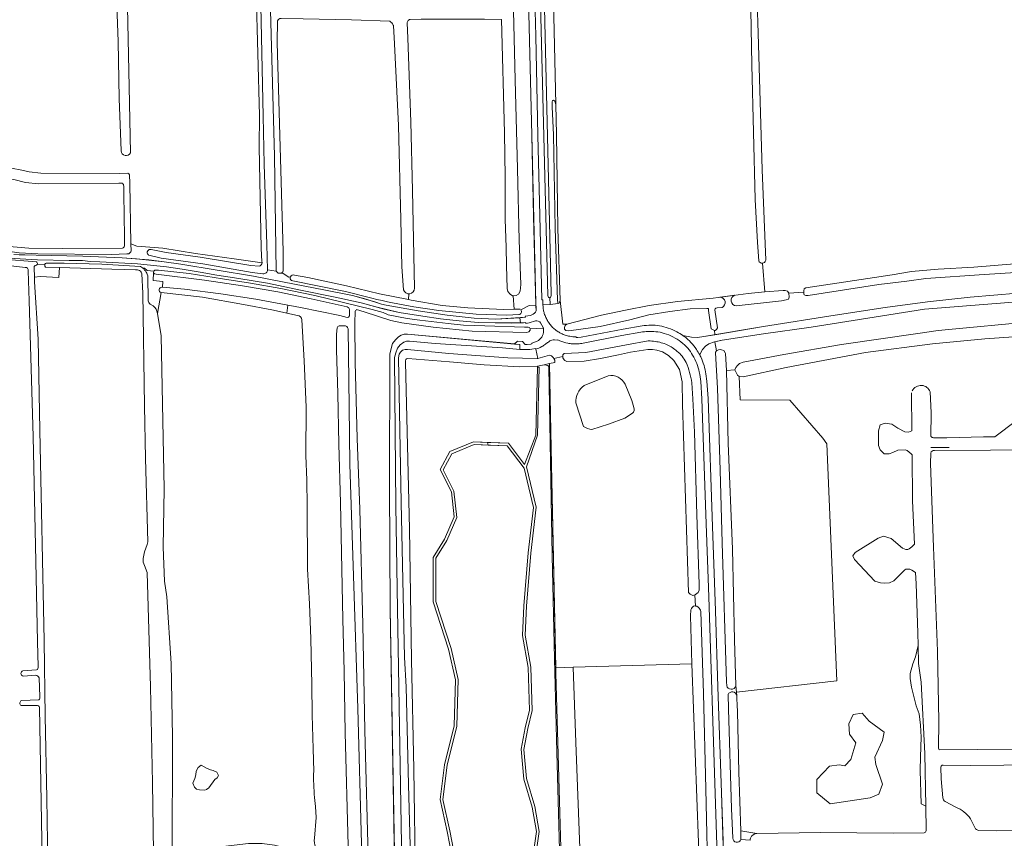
# Model space of a CAD drawing. Header units: metres. Extents: x 209813 to 223847, y 571801 to 587119.
# Tile 360 of 656: x 221948 to 222437, y 576425 to 576831. Entities that reach past the tile are written whole.
import ezdxf

# ---------------------------------------------------------------- set-up
doc = ezdxf.new("R2010")
doc.units = ezdxf.units.M
for name, color, linetype, lineweight in [('B-RO-GR-BEPLANTING_CULTUUR_BOSPLANTSOEN-GV', 8, 'Continuous', 0), ('B-RO-GR-BOS_GEMENGD-GV', 8, 'Continuous', 0), ('B-RO-GR-GRAS-GV', 8, 'Continuous', 0), ('B-RO-KW-KUNSTWERK_STUW-G', 8, 'Continuous', 0), ('B-RO-OG-WATER-GV', 8, 'Continuous', 0), ('B-RO-OG-WEG-GV', 8, 'Continuous', 0), ('B-RO-VH-VERHARDING_HALFVERHARDING-GV', 8, 'Continuous', 0), ('B-RO-VH-VERHARDING_PUIN-GV', 8, 'Continuous', 0), ('B-RO-VH-VERHARDING_STRAATBAKSTEEN-GV', 8, 'Continuous', 0)]:
    doc.layers.add(name, color=color, linetype=linetype, lineweight=lineweight)

msp = doc.modelspace()

# ---------------------------------------------------------------- linework, layer by layer
at = {"layer": 'B-RO-GR-BEPLANTING_CULTUUR_BOSPLANTSOEN-GV', "flags": 128}
for points in [[(222081.746, 576959.29), (222070.19, 576954.89), (222066.01, 576952.99), (222065.47, 576952.27), (222065.03, 576951.49), (222067.91, 576846.21), (222069.31, 576783.33), (222069.758, 576759.399), (222071.088, 576719.667), (222071.466, 576706.996), (222075.708, 576706.397), (222074.905, 576763.374), (222072.862, 576836.005), (222072.181, 576876.794), (222071.473, 576907.346), (222070.202, 576943.753), (222070.064, 576949.317)], [(222111.013, 576688.62), (222093.09, 576692.69), (222076.51, 576696.13), (222059.05, 576699.07), (222040.19, 576701.85), (222016.17, 576704.83), (222015.41, 576705.11), (222014.888, 576705.595), (222014.644, 576701.728), (222019.543, 576701.173), (222019.325, 576698.408)], [(222019.325, 576698.408), (222030.289, 576697.423), (222048.25, 576695.048), (222065.591, 576692.389), (222087.751, 576688.345), (222107.332, 576684.307), (222111.03, 576683.36)], [(222112.038, 576684.122), (222112.144, 576687.307)]]:
    msp.add_lwpolyline(points, dxfattribs=at)
at = {"layer": 'B-RO-GR-BEPLANTING_CULTUUR_BOSPLANTSOEN-GV'}
for points in [[(222112.144, 576687.307, 0.1840787), (222111.013, 576688.62)], [(222111.03, 576683.36, 0.3459902), (222112.038, 576684.122)]]:
    msp.add_lwpolyline(points, format="xyb", dxfattribs=at)
at = {"layer": 'B-RO-GR-BOS_GEMENGD-GV', "flags": 128}
for points in [[(221951.171, 576708.253), (221924.411, 576711.374)], [(221957.642, 576509.987), (221957.306, 576522.283), (221956.386, 576562.124), (221955.183, 576624.236), (221953.153, 576691.696), (221952.719, 576706.591)], [(222114.869, 576686.158), (222114.738, 576680.796), (222114.97, 576661.22), (222115.919, 576623.292), (222117.213, 576588.172), (222118.735, 576530.923), (222119.719, 576478.341), (222121.618, 576409.8)], [(222208.31, 576677.97), (222201.818, 576677.67), (222201.77, 576677.09), (222201.05, 576676.27), (222200.01, 576675.87), (222172.95, 576676.49), (222153.59, 576678.61), (222138.03, 576680.75), (222132.67, 576681.81), (222119.37, 576686.17), (222115.627, 576687.295)], [(222095.347, 576420.334), (222095.048, 576416.262), (222118.701, 576410.334), (222117.99, 576421.977), (222116.187, 576489.155), (222114.138, 576555.136), (222112.348, 576610.544), (222111.97, 576639.179), (222111.489, 576677.794)], [(222105.924, 576678.295), (222105.614, 576675.132), (222105.713, 576667.255), (222106.349, 576645.664), (222106.76, 576620.426), (222107.687, 576591.299), (222108.753, 576533.561), (222109.39, 576507.724), (222109.978, 576477.084), (222111.48, 576421.2), (222111.52, 576418.342)], [(222109.543, 576679.289), (222106.988, 576679.167)], [(222134.666, 576402.86), (222132.31, 576538.561), (222131.99, 576599.79), (222132.07, 576665.25), (222133.53, 576670.41), (222134.885, 576672.222), (222136.39, 576673.69), (222137.69, 576674.61), (222139.21, 576675.03), (222140.87, 576675.13), (222194.076, 576670.267), (222195.494, 576671.553), (222198.012, 576671.368), (222199.217, 576669.929), (222200.332, 576669.931), (222202.043, 576670.11), (222202.636, 576670.23), (222202.546, 576670.666)], [(222142.69, 576403.08), (222141.31, 576451.54), (222140.199, 576500), (222139.451, 576514.489), (222137.75, 576591.41), (222136.47, 576663.35), (222136.77, 576665.11), (222137.39, 576666.09), (222138.49, 576667.07), (222139.73, 576667.39), (222140.85, 576667.39), (222161.45, 576665.45), (222177.17, 576664.25), (222190.63, 576663.37), (222205.27, 576662.99), (222205.573, 576663.069), (222204.505, 576667.599), (222204.364, 576668.036), (222202.674, 576667.577), (222201.686, 576667.415), (222196.564, 576667.401), (222188.05, 576668.21), (222154.69, 576670.43), (222141.91, 576671.61), (222140.39, 576671.53), (222139.03, 576671.09), (222137.29, 576669.75), (222136.01, 576668.11), (222135.05, 576665.77), (222134.39, 576663.45), (222135.11, 576589.85), (222135.91, 576538.72), (222138.213, 576402.45)], [(222205.38, 576659.231), (222196.71, 576658.83), (222178.89, 576659.83), (222161.81, 576661.31), (222141.05, 576663.03), (222140.47, 576662.89), (222140.09, 576662.45), (222139.91, 576661.81), (222139.89, 576661.19), (222141.83, 576578.45), (222142.854, 576513.433), (222144.09, 576459.16), (222144.93, 576402.52)], [(222164.039, 576410.189), (222160.584, 576428.153), (222157.129, 576444.044), (222159.202, 576461.318), (222164.039, 576480.664), (222164.729, 576503.464), (222161.275, 576518.665), (222153.675, 576542.156), (222153.675, 576564.266), (222159.202, 576573.248), (222164.039, 576584.303), (222162.657, 576596.74), (222157.129, 576607.795), (222161.966, 576616.777), (222173.712, 576621.613), (222190.985, 576620.922), (222199.015, 576610.422), (222204.568, 576624.981), (222205.39, 576658.69)], [(222216.26, 576419.068), (222214.927, 576467.57), (222213.861, 576513.851), (222212.618, 576565.107), (222210.989, 576658.832), (222210.856, 576659.187), (222210.761, 576659.37), (222210.526, 576659.544), (222208.64, 576659.911), (222205.38, 576659.231), (222205.39, 576658.69), (222206.21, 576658.67), (222205.424, 576624.851), (222199.967, 576609.177), (222204.803, 576589.14), (222202.04, 576566.339), (222199.967, 576540.084), (222199.276, 576525.574), (222202.04, 576509.683), (222202.731, 576488.264), (222200.658, 576479.282), (222198.585, 576468.918), (222199.967, 576454.408), (222204.113, 576440.59), (222206.185, 576428.153), (222204.113, 576412.952)], [(222202.818, 576413.301), (222204.84, 576428.133), (222202.814, 576440.289), (222198.655, 576454.151), (222197.242, 576468.987), (222199.357, 576479.559), (222201.396, 576488.394), (222200.713, 576509.547), (222197.94, 576525.491), (222198.639, 576540.166), (222200.716, 576566.469), (222203.454, 576589.061), (222198.74, 576608.592), (222190.308, 576619.618), (222173.949, 576620.273), (222162.912, 576615.728), (222158.628, 576607.772), (222163.953, 576597.123), (222165.4, 576584.096), (222160.383, 576572.629), (222155.005, 576563.89), (222155.005, 576542.366), (222162.56, 576519.016), (222166.064, 576503.594), (222165.364, 576480.48), (222160.513, 576461.076), (222158.477, 576444.108), (222161.887, 576428.423), (222165.345, 576410.44)], [(221950.031, 576507.902), (221956.795, 576508.384)], [(221956.394, 576505.754), (221950.209, 576505.297)], [(221958.391, 576495.067), (221958.074, 576504.381)], [(221956.813, 576490.739), (221949.188, 576490.628)], [(221949.379, 576493.206), (221957.94, 576493.568)], [(221959.895, 576401.234), (221959.53, 576414.343), (221958.31, 576489.788)]]:
    msp.add_lwpolyline(points, dxfattribs=at)
at = {"layer": 'B-RO-GR-BOS_GEMENGD-GV'}
for points in [[(221952.719, 576706.591, 0.4622975), (221951.171, 576708.253)], [(222115.627, 576687.295, 0.1485694), (222114.869, 576686.158)], [(222106.988, 576679.167, 0.2218687), (222105.909, 576678.272)], [(222111.489, 576677.794, 0.2781007), (222109.543, 576679.289)], [(222207.928, 576674.349, 0.0617371), (222208.334, 576675.811)], [(222204.452, 576671.304, 0.0621969), (222205.854, 576672.005)], [(222207.038, 576673.031, 0.0833615), (222207.928, 576674.349)], [(221956.795, 576508.384, 0.3550495), (221957.642, 576509.987)], [(221950.209, 576505.297, -0.8169324), (221950.031, 576507.902)], [(221958.074, 576504.381, 0.3232804), (221956.394, 576505.754)], [(221957.94, 576493.568, 0.3399022), (221958.391, 576495.067)], [(221949.188, 576490.628, -0.5589387), (221949.379, 576493.206)], [(221958.31, 576489.788, 0.4378133), (221956.813, 576490.739)]]:
    msp.add_lwpolyline(points, format="xyb", dxfattribs=at)
at = {"layer": 'B-RO-GR-GRAS-GV', "flags": 128}
for points in [[(222308.8, 577002.818), (222306.01, 577002.633), (222295.039, 577000), (222280.653, 576996.745), (222267.04, 576993.646), (222258.958, 576991.655), (222245.75, 576988.275), (222240.201, 576986.585), (222226.731, 576981.952), (222219.459, 576978.931), (222209.056, 576973.93), (222210.049, 576970.954), (222210.776, 576957.129), (222214.498, 576789.179)], [(222315.198, 576711.528), (222314.571, 576720.639), (222313.433, 576741.895), (222311.818, 576808.725), (222310.817, 576863.772), (222309.849, 576908.881), (222308.64, 576950.757), (222307.213, 576996.805)], [(222310.446, 576996.28), (222310.674, 576988.821), (222311.285, 576945.282), (222312.871, 576886.851), (222314.867, 576824.477), (222316.906, 576756.649), (222318.701, 576711.824)], [(222209.056, 576973.93), (222207.733, 576973.997), (222205.699, 576972.11), (222212.252, 576695.144), (222212.252, 576694.479), (222212.097, 576693.592), (222211.875, 576693.259), (222211.571, 576693.21), (222211.703, 576689.782), (222215.731, 576690.319), (222215.436, 576690.754), (222215.297, 576691.915), (222214.232, 576727.658), (222213.279, 576773.974), (222212.757, 576787.869), (222212.751, 576790.483), (222212.925, 576791.119), (222213.428, 576791.269), (222214.009, 576790.763), (222214.498, 576789.179)], [(222068.646, 576711.202), (222068.328, 576717.566), (222067.322, 576768.161), (222067.49, 576783.61), (222065.81, 576845.33), (222064.67, 576892.63), (222061.99, 576950.21), (222061.61, 576951.23), (222061.25, 576951.89), (222060.33, 576952.29), (222057.17, 576952.47), (222052.95, 576951.69), (222048.79, 576950.33), (222037.55, 576946.17), (222031.23, 576944.23), (222022.61, 576942.31), (222012.13, 576939.39), (222008.3, 576937.772)], [(221998.717, 576766.032), (221997.87, 576792.1), (221997.23, 576820.32), (221995.99, 576856.3), (221995.51, 576889.62), (221994.97, 576915.666)], [(221999.756, 576915.453), (221999.768, 576909.18), (222001.666, 576853.551), (222002.819, 576797.935), (222003.454, 576765.075)], [(222132.209, 576830.425), (222113.028, 576831.108), (222089.11, 576831.698), (222078.116, 576831.86)], [(222076.429, 576830.706), (222076.294, 576819.866), (222079.147, 576716.076), (222079.174, 576706.34)], [(222138.947, 576697.086), (222138.162, 576708.505), (222137.653, 576732.013), (222136.382, 576778.671), (222134.412, 576819.226), (222133.914, 576828.263), (222133.779, 576828.572)], [(222140.846, 576830.162), (222140.765, 576829.889), (222140.724, 576829.608), (222141.125, 576822.054), (222142.567, 576780.527), (222143.447, 576746.469), (222144.37, 576697.861)], [(222141.466, 576692.245), (222142.789, 576691.983), (222158.025, 576689.294), (222170.832, 576688.076), (222188.484, 576687.383), (222193.748, 576687.41), (222193.362, 576694.155), (222193.07, 576694.123), (222191.863, 576694.858), (222190.755, 576696.185), (222190.331, 576697.83), (222189.951, 576709.095), (222189.797, 576718.196), (222189.299, 576732.033), (222189.426, 576735.886), (222189.393, 576753.107), (222189.034, 576775.006), (222187.539, 576831.377), (222187.357, 576831.273), (222179.042, 576831.479), (222147.729, 576831.457), (222142.15, 576831.393), (222141.927, 576831.309), (222141.716, 576831.201)], [(222214.498, 576789.179), (222214.786, 576774.235), (222215.456, 576727.555), (222216.579, 576691.799), (222218.019, 576680.107), (222219.93, 576680.09), (222237.21, 576684.49), (222249.05, 576687.01), (222260.81, 576689.29), (222274.95, 576691.31), (222292.63, 576693.01), (222309.91, 576695.33), (222318.204, 576696.014), (222317.072, 576710.282)], [(221922.885, 576761.424), (221927.669, 576759.385), (221931.534, 576758.48), (221939.53, 576757.48), (221944.45, 576757.46), (221949.49, 576756.56), (221953.13, 576755.62), (221958.93, 576755.06), (221997.79, 576754.92), (222002.092, 576755.044)], [(221999.426, 576750.027), (221997.63, 576749.98), (221957.83, 576749.76), (221951.27, 576750.38), (221945.57, 576751.8), (221938.47, 576752.7), (221927.326, 576755.545), (221920.442, 576757.649)], [(222002.965, 576754.217), (222003.072, 576750.123), (222003.667, 576719.964), (222006.577, 576718.702), (222019.539, 576717.791), (222035.685, 576715.205), (222054.849, 576712.442), (222068.729, 576710.547)], [(222000.47, 576718.811), (222000.482, 576723.375), (222000.13, 576744.561), (222000.076, 576748.587)], [(221933.71, 576719.98), (221941.436, 576718.711), (221952.908, 576717.755), (221969.744, 576717.624), (221999.412, 576717.846)], [(222318.204, 576696.014), (222327.37, 576696.77), (222328.35, 576696.73), (222329.41, 576696.37), (222330.216, 576695.427), (222337.55, 576695.858), (222337.57, 576696.55), (222337.71, 576697.55), (222338.55, 576698.01), (222381.41, 576704.55), (222391.09, 576706.19), (222404.27, 576707.35), (222422.01, 576708.33), (222444.11, 576710.09), (222454.412, 576711.089), (222454.772, 576723.709)], [(221955.617, 576708.246), (221955.827, 576703.417), (221958.518, 576703.698), (221967.893, 576703.181), (221968.13, 576708.139), (221961.26, 576708.387)], [(221956.305, 576709.196), (221956.098, 576709.113), (221955.917, 576708.984)], [(221962.375, 576400.674), (221972.81, 576395.15), (221973.95, 576394.77), (221975.83, 576394.59), (221976.57, 576394.59), (221988.23, 576398.17), (222001.01, 576401.41), (222014.942, 576406.415), (222014.35, 576452.38), (222013.281, 576500), (222011.67, 576556.74), (222010.41, 576560.16), (222009.67, 576561.8), (222009.67, 576563.72), (222010.33, 576567.08), (222011.67, 576570.72), (222011.97, 576571.94), (222010.95, 576613.29), (222010.43, 576639.49), (222009.49, 576695.43), (222009.085, 576704.95)], [(222006.382, 576707.061), (221994.225, 576707.415), (221968.13, 576708.139)], [(222018.955, 576698.441), (222019.325, 576698.408), (222019.543, 576701.173), (222014.644, 576701.728), (222014.85, 576705.63), (222014.95, 576706.37), (222011.733, 576706.75), (222010.37, 576707.817), (222009.44, 576707.95), (222009.966, 576707.467), (222010.454, 576706.932)], [(222011.705, 576704.841), (222011.978, 576704.05), (222012.152, 576691.647)], [(222078.113, 576705.403), (222079.163, 576705.263), (222081.972, 576703.455), (222082.759, 576703.568)], [(221955.827, 576703.417), (221955.832, 576701.007), (221957.592, 576672.51), (221958.366, 576627.327), (221960.561, 576522.803), (221961.092, 576485.356), (221961.931, 576444.699), (221962.476, 576411.99), (221962.605, 576401.201)], [(222084.736, 576704.38), (222091.464, 576703.202), (222110.686, 576699.001), (222127.06, 576695.103), (222141.466, 576692.245), (222141.581, 576695.106)], [(222016.786, 576685.397), (222018.596, 576695.713)], [(222086.364, 576684.381), (222073.57, 576687.2), (222059.439, 576689.778), (222039.204, 576693.516), (222018.596, 576695.713)], [(222013.26, 576690.02), (222014.643, 576689.111)], [(222016.786, 576685.397), (222018.692, 576674.214), (222020.176, 576598.211), (222019.7, 576569.318), (222020.335, 576552.49), (222021.446, 576544.712), (222023.653, 576511.495), (222024.314, 576475.114), (222024.164, 576414.617), (222024.341, 576410.89), (222030.25, 576414.12), (222040.57, 576418.18), (222049.27, 576420.76), (222062.05, 576422.2), (222068.79, 576422.26), (222074.97, 576421.36), (222095.048, 576416.262), (222095.347, 576420.334)], [(222094.038, 576469.155), (222093.612, 576486.054), (222093.441, 576501.153), (222092.889, 576523.813), (222092.3, 576541.167), (222091.313, 576558.356), (222091.147, 576589.742), (222090.858, 576602.527), (222090.457, 576614.803), (222090.535, 576638.811), (222089.687, 576661.802), (222088.522, 576682.138)], [(222510.867, 576677.437), (222498.247, 576676.74), (222465.313, 576675.487), (222427.431, 576672.821), (222401.404, 576670.303), (222368.255, 576666.038), (222328.773, 576658.545), (222307.431, 576653.877), (222305.448, 576654.037), (222306.03, 576642.395), (222330.636, 576642.316), (222346.987, 576623.424), (222349.078, 576620.667), (222353.946, 576502.981), (222304.126, 576497.353), (222304.669, 576487.759), (222305.376, 576457.649), (222306.263, 576428.458)], [(222401.995, 576623.672), (222408.472, 576623.602), (222426.804, 576624.062), (222432.331, 576624.13), (222454.582, 576640.794), (222457.864, 576641.725), (222461.171, 576640.932), (222462.216, 576640.304), (222469.505, 576634.714), (222476.781, 576627.702), (222484.322, 576623.866), (222499.032, 576623.464), (222508.664, 576626.115), (222511.335, 576628.623), (222513.452, 576633.385), (222513.32, 576636.163), (222510.012, 576635.899), (222510.012, 576639.471), (222514.352, 576640.138), (222513.121, 576654.254), (222512.875, 576675.741)], [(222283.191, 576540.197), (222283.873, 576540.086), (222283.545, 576545.717), (222282.437, 576545.334), (222281.182, 576545.962), (222280.429, 576546.84), (222277.417, 576640.08), (222277.172, 576651.472), (222275.801, 576657.508), (222273.131, 576661.982), (222270.472, 576664.482), (222267.456, 576666.348), (222264.559, 576667.181), (222262.455, 576667.459), (222260.154, 576667.459), (222251.581, 576666.07), (222245.628, 576664.84), (222236.619, 576663.054), (222228.602, 576661.665), (222219.95, 576661.506), (222218.998, 576662.022), (222218.601, 576662.3), (222218.283, 576662.776), (222218.045, 576663.292), (222217.918, 576663.956), (222213.463, 576663.056), (222214.077, 576662.101), (222213.954, 576661.019), (222211.353, 576660.477), (222212.37, 576610.19), (222214.512, 576509.444), (222223.161, 576509.701)], [(222305.448, 576654.037), (222304.654, 576654.764), (222303.344, 576657.439), (222299.176, 576657.007), (222300.085, 576620.968), (222302.138, 576568.383), (222303.24, 576523.302), (222303.833, 576500.506), (222304.126, 576497.353)], [(222228.507, 576649.556), (222240.471, 576654.416)], [(222248.889, 576650.191), (222252.233, 576642.176), (222253.254, 576638.645)], [(222394.299, 576520.506), (222394.162, 576526.705), (222393.294, 576551.107), (222393.057, 576556.678), (222391.217, 576557.974), (222390.225, 576558.331), (222389.168, 576558.412), (222388.24, 576558.331), (222387.785, 576558.03), (222382.243, 576552.609), (222380.178, 576551.639), (222377.846, 576551.409), (222375.622, 576551.621), (222372.793, 576552.396), (222362.8, 576563.237), (222361.928, 576565.065), (222363.073, 576566.642), (222374.407, 576573.793), (222377.19, 576574.754), (222380.939, 576573.591), (222386.491, 576568.769), (222388.146, 576568.16), (222389.209, 576568.16), (222389.849, 576568.429), (222391.188, 576569.479), (222392.454, 576570.82), (222391.536, 576592.374), (222391.311, 576615.209), (222390.802, 576615.717), (222388.848, 576617.324), (222387.794, 576617.633), (222384.202, 576617.544), (222381.714, 576616.24), (222379.872, 576615.575), (222377.522, 576615.661), (222375.405, 576617.649), (222374.684, 576619.778), (222374.654, 576626.994), (222375.505, 576630.109), (222378.009, 576630.927), (222381.273, 576630.378), (222384.296, 576628.4), (222387.708, 576626.513), (222389.567, 576626.467), (222391.194, 576627.009), (222391.089, 576645.959)], [(222400.29, 576646.368), (222400.796, 576635.956), (222400.656, 576624.316)], [(222228.306, 576629.302), (222224.472, 576640.967)], [(222252.531, 576635.786), (222248.812, 576633.346), (222240.717, 576630.313), (222232.453, 576627.81)], [(222513.364, 576617.944), (222402.386, 576617.391)], [(222400.537, 576616.014), (222400.517, 576610.852), (222401.993, 576569.25), (222403.855, 576517.602), (222404.526, 576482.927), (222404.387, 576469.498), (222404.81, 576468.651), (222423.701, 576468.863), (222492.135, 576468.71), (222493.955, 576468.598), (222493.922, 576471.376)], [(222281.975, 576511.447), (222281.415, 576535.27), (222281.569, 576538.282)], [(222094.368, 576458.173), (222094.038, 576469.155)], [(222036.115, 576449.139), (222035.268, 576450.197), (222034.421, 576452.102), (222035.374, 576454.43), (222035.797, 576456.335), (222036.009, 576458.029), (222036.961, 576459.934), (222038.549, 576460.992), (222041.089, 576459.616), (222043.1, 576458.77), (222044.475, 576458.346)], [(222491.228, 576462.012), (222470.043, 576461.359), (222420.234, 576460.936), (222406.659, 576461.099)], [(222036.115, 576449.139), (222037.702, 576448.821), (222040.242, 576448.61), (222041.089, 576448.927), (222042.253, 576449.88), (222045.216, 576453.901), (222046.38, 576454.748), (222047.121, 576456.018), (222046.275, 576457.605), (222044.475, 576458.346)], [(222405.56, 576460.119), (222405.726, 576454.227), (222406.566, 576444.859)], [(222094.688, 576424.889), (222095.537, 576435.134), (222095.273, 576440.524), (222094.799, 576445.046)], [(222398.255, 576428.604), (222398.171, 576440.707)], [(222407.666, 576442.971), (222413.015, 576440.155)], [(222420.269, 576434.481), (222422.446, 576430.064)], [(222314.316, 576427.167), (222306.263, 576428.458), (222306.392, 576424.223), (222310.965, 576423.916), (222311.029, 576424.401), (222311.161, 576424.873)], [(222314.316, 576427.167), (222345.864, 576427.679), (222381.955, 576427.356), (222397.227, 576427.504)], [(222424.511, 576428.683), (222433.341, 576428.544), (222462.022, 576428.84), (222485.134, 576428.68), (222486.635, 576428.731)]]:
    msp.add_lwpolyline(points, dxfattribs=at)
at = {"layer": 'B-RO-GR-GRAS-GV'}
for points in [[(222078.116, 576831.86, 0.3217865), (222076.419, 576830.683)], [(222133.779, 576828.572, 0.1276387), (222132.209, 576830.425)], [(222141.716, 576831.201, 0.1724279), (222140.846, 576830.162)], [(222002.092, 576755.044, -0.1894005), (222002.965, 576754.217)], [(222000.076, 576748.587, 0.2), (221999.426, 576750.027)], [(221999.412, 576717.846, 0.2328532), (222000.47, 576718.811)], [(221957.097, 576709.731, -0.2516264), (221956.305, 576709.196)], [(221961.26, 576708.387, -0.3033547), (221960.829, 576709.46)], [(222068.729, 576710.547, 0.0877449), (222068.646, 576711.202)], [(221955.917, 576708.984, 0.2275039), (221955.617, 576708.246)], [(222009.085, 576704.95, 0.4234279), (222005.87, 576707.019)], [(222010.454, 576706.932, -0.0729195), (222011.705, 576704.841)], [(222079.174, 576706.34, -0.1900188), (222078.113, 576705.403)], [(222082.759, 576703.568, -0.4144513), (222084.736, 576704.38)], [(222018.596, 576695.713, -0.8016008), (222018.955, 576698.441)], [(222012.152, 576691.647, 0.1355551), (222013.26, 576690.02)], [(222014.643, 576689.111, -0.2181355), (222016.786, 576685.397)], [(222088.522, 576682.138, 0.3310919), (222086.364, 576684.381)], [(222240.471, 576654.416, -0.3411991), (222248.889, 576650.191)], [(222224.472, 576640.967, -0.255742), (222228.507, 576649.556)], [(222253.254, 576638.645, -0.289417), (222252.531, 576635.786)], [(222232.453, 576627.81, -0.1525238), (222228.306, 576629.302)], [(222400.656, 576624.316, 0.2567772), (222401.995, 576623.672)], [(222402.386, 576617.391, 0.3762455), (222400.537, 576616.014)], [(222281.569, 576538.282, -0.1908649), (222283.191, 576540.197)], [(222406.659, 576461.099, 0.3794504), (222405.56, 576460.119)], [(222094.799, 576445.046, -0.0372538), (222094.368, 576458.173)], [(222406.566, 576444.859, 0.2128739), (222407.666, 576442.971)], [(222413.015, 576440.155, -0.1474418), (222420.269, 576434.481)], [(222311.161, 576424.873, -0.308423), (222314.316, 576427.167)], [(222397.227, 576427.504, 0.3261044), (222398.255, 576428.604)], [(222422.446, 576430.064, 0.236798), (222424.511, 576428.683)], [(222095.347, 576420.334, -0.1210059), (222094.688, 576424.889)]]:
    msp.add_lwpolyline(points, format="xyb", dxfattribs=at)
at = {"layer": 'B-RO-GR-GRAS-GV', "flags": 128}
for points in [[(222398.171, 576440.707), (222397.692, 576466.917), (222395.841, 576502.313), (222394.499, 576511.472), (222394.299, 576520.506), (222392.988, 576514.932), (222391.653, 576511.309), (222390.413, 576506.636), (222390.413, 576504.061), (222391.081, 576499.77), (222393.369, 576490.615), (222394.895, 576486.515), (222395.562, 576480.889), (222395.753, 576474.976), (222395.562, 576465.154), (222395.379, 576458.423), (222395.768, 576441.88)], [(222286.314, 576397.247), (222286.094, 576400.459), (222281.975, 576511.447), (222223.161, 576509.701), (222224.376, 576472.257), (222227.332, 576393.647), (222282.129, 576396.099), (222282.454, 576390.7), (222286.88, 576390.848), (222287.504, 576391.335), (222287.623, 576395.863)], [(222362.089, 576486.297), (222366.455, 576486.826), (222370.026, 576482.858), (222377.435, 576477.434), (222376.641, 576473.332), (222372.804, 576464.998), (222373.334, 576461.426), (222376.641, 576451.637), (222374.789, 576446.742), (222370.556, 576444.89), (222350.58, 576441.847), (222343.965, 576447.403), (222344.097, 576453.886), (222350.315, 576460.5), (222355.077, 576461.162), (222357.988, 576460.765), (222360.898, 576463.94), (222363.412, 576472.142), (222360.237, 576476.508), (222359.84, 576481.667)]]:
    msp.add_lwpolyline(points, close=True, dxfattribs=at)
at = {"layer": 'B-RO-GR-GRAS-GV'}
for centre, radius, start, end in [((222001.217, 576766.205), 2.506, 183.96617, 332.31552), ((222316.91, 576712.071), 1.796, 197.59798, 349.50426), ((222141.597, 576697.869), 2.763, 196.46075, 0.96341), ((222395.743, 576644.823), 4.803, 18.76365, 154.6986)]:
    msp.add_arc(centre, radius, start, end, dxfattribs=at)
at = {"layer": 'B-RO-KW-KUNSTWERK_STUW-G', "flags": 128}
msp.add_lwpolyline([(222081.446, 576689.496), (222081.044, 576685.553)], dxfattribs=at)
at = {"layer": 'B-RO-OG-WATER-GV'}
msp.add_line((222400.64, 576618.821), (222409.677, 576618.821), dxfattribs=at)
at = {"layer": 'B-RO-OG-WEG-GV', "flags": 128}
for points in [[(222197.123, 576687.142), (222201.241, 576689.281), (222204.538, 576689.439), (222203.504, 576733.71), (222202.586, 576773.874), (222200.649, 576854.582), (222199.393, 576906.108), (222198.501, 576943.641), (222197.639, 576978.892), (222196.731, 576978.889), (222196.641, 576983.451), (222197.167, 576983.872), (222197.511, 576983.877), (222197.391, 576988.839), (222196.12, 576987.867), (222196.126, 576986.415), (222190.439, 576985.926)], [(222189.114, 576979.054), (222186.495, 576978.437), (222186.986, 576970.485), (222188.995, 576970.424), (222189.819, 576969.899), (222190.134, 576965.926), (222190.395, 576953.533), (222192.079, 576899.247), (222193.338, 576842.777), (222194.351, 576801.334), (222195.403, 576757.159), (222196.275, 576721.77), (222197.142, 576699.694), (222196.874, 576696.438), (222196.062, 576694.987), (222194.877, 576694.32), (222193.362, 576694.155), (222193.748, 576687.41)], [(222200.844, 576975.132), (222201.568, 576944.327), (222202.503, 576906.327), (222203.738, 576854.699), (222204.517, 576823.028), (222205.634, 576773.842), (222206.582, 576733.964), (222207.602, 576692.133), (222208.037, 576692.132), (222208.103, 576690.061)], [(222208.118, 576689.61), (222211.703, 576689.782), (222211.571, 576693.21), (222211.321, 576693.171), (222211.055, 576693.259), (222210.877, 576693.348), (222210.656, 576693.814), (222210.589, 576694.279), (222203.617, 576970.868), (222203.617, 576973.916), (222204.579, 576975.36), (222205.863, 576976.483)], [(222068.729, 576710.547), (222054.849, 576712.442), (222035.685, 576715.205), (222019.539, 576717.791), (222006.577, 576718.702), (222003.667, 576719.964), (222003.736, 576716.457), (222003.684, 576716.226), (222003.603, 576716.006)], [(222002.033, 576714.92), (222001.672, 576714.933), (221994.065, 576714.652), (221957.379, 576714.879), (221948.252, 576715.377), (221933.123, 576717.657)], [(221948.15, 576714.48), (221956.59, 576714.22), (221971.89, 576713.98), (221979.85, 576713.82), (221999.27, 576713.03), (222012.45, 576711.91), (222020.07, 576711.03), (222028.41, 576709.83), (222064.43, 576703.81), (222079.61, 576700.95), (222099.33, 576697.01), (222113.59, 576694.35), (222124.69, 576691.05), (222127.91, 576690.05), (222130.33, 576689.49), (222146.15, 576686.59), (222160.61, 576684.47), (222173.95, 576682.97), (222184.73, 576682.45), (222199.458, 576683.518), (222199.372, 576683.945), (222201.985, 576684.385), (222203.296, 576684.987), (222203.945, 576685.444), (222204.371, 576685.926), (222204.821, 576686.579), (222204.551, 576688.979), (222204.538, 576689.439)], [(222069.104, 576705.074), (222063.728, 576705.739), (222039.31, 576710.015), (222018.586, 576712.821), (222012.562, 576714.226), (222012.333, 576714.368), (222012.134, 576714.548)], [(222013.724, 576717.053), (222021.197, 576715.66), (222037.969, 576713.304), (222063.126, 576709.216), (222067.252, 576708.79)], [(221940.037, 576712.287), (221956.729, 576711.07)], [(222208.235, 576678.41), (222206.868, 576680.778), (222206.527, 576681.257), (222205.701, 576681.586), (222205.069, 576681.665), (222204.488, 576681.646), (222201.283, 576680.702), (222199.637, 576680.378), (222199.57, 576680.817), (222198.412, 576680.689), (222192.61, 576680.55), (222184.35, 576680.71), (222176.13, 576680.93), (222166.59, 576681.73), (222157.33, 576682.75), (222148.43, 576683.97), (222136.73, 576685.81), (222125.23, 576688.69), (222117.93, 576690.59), (222104.99, 576693.39), (222087.73, 576696.85), (222071.39, 576700.33), (222057.21, 576702.73), (222046.19, 576704.35), (222038.01, 576705.81), (222029.03, 576707.29), (222021.25, 576708.53), (222006.87, 576709.97), (221988.19, 576711.02), (221983.41, 576711.16), (221979.61, 576711.58), (221973.07, 576711.68), (221957.33, 576712), (221942.81, 576712.84)], [(221957.097, 576709.731), (221960.829, 576709.46)], [(221961.973, 576710.298), (221970.544, 576710.355), (221989.259, 576709.845), (222008.375, 576708.704), (222008.918, 576708.351), (222009.44, 576707.95), (222010.37, 576707.817), (222011.733, 576706.75), (222014.95, 576706.37), (222015.53, 576706.83), (222016.21, 576706.89), (222017.27, 576706.87), (222032.59, 576705.17), (222049.13, 576702.61), (222062.97, 576700.33), (222078.05, 576697.73), (222094.85, 576694.23), (222123.39, 576687.33), (222128.75, 576685.77), (222131.27, 576684.73), (222140.81, 576682.93), (222147.05, 576681.99), (222161.13, 576680.33), (222168.61, 576679.61), (222179.33, 576679.13), (222198.91, 576678.61), (222200.77, 576678.47), (222201.45, 576678.31), (222201.818, 576677.67), (222208.31, 576677.97)], [(222075.708, 576706.397), (222071.466, 576706.996)], [(222445.41, 576705.89), (222427.09, 576704.75), (222398.07, 576702.71), (222388.67, 576701.41), (222374.79, 576699.75), (222339.69, 576694.21), (222338.61, 576694.23), (222337.81, 576694.61), (222337.53, 576695.15), (222337.55, 576695.858), (222330.216, 576695.427), (222330.33, 576693.45), (222329.93, 576692.39), (222328.79, 576692.07), (222326.57, 576691.69), (222304.033, 576689.155)], [(222123.114, 576692.953), (222110.054, 576696.282), (222083.243, 576701.779)], [(222293.343, 576674.783), (222317.49, 576678.93), (222353.11, 576684.49), (222378.01, 576688.27), (222398.99, 576691.13), (222420.07, 576693.49), (222443.67, 576695.37)], [(222290.27, 576687.77), (222289.49, 576687.83), (222281.13, 576687.57), (222271.05, 576686.39), (222260.67, 576684.61), (222251.21, 576682.27), (222236.47, 576678.87), (222221.03, 576676.67), (222219.41, 576676.91), (222218.81, 576677.57), (222218.77, 576678.37), (222219.09, 576679.41), (222219.93, 576680.09), (222218.019, 576680.107), (222216.579, 576691.799), (222216.357, 576691.027), (222216.114, 576690.442), (222215.731, 576690.319), (222211.703, 576689.782)], [(222462.396, 576692.575), (222397.51, 576687.45), (222341.216, 576678.552), (222317.562, 576675.165), (222297.137, 576672.096), (222293.491, 576671.323)], [(222303.343, 576694.448), (222295.938, 576693.454)], [(222196.099, 576684.844), (222190.225, 576684.479), (222174.983, 576684.941), (222156.509, 576686.797), (222144.001, 576688.629)], [(222193.748, 576687.41), (222196.752, 576687.425)], [(222293.65, 576676.97), (222292.85, 576676.99), (222291.63, 576677.71), (222290.25, 576686.87), (222290.27, 576687.77)], [(222297.015, 576688.365), (222294.57, 576688.09), (222293.93, 576687.95), (222293.61, 576687.67), (222293.49, 576687.17), (222294.73, 576678.25), (222294.31, 576677.39), (222293.65, 576676.97)], [(222294.298, 576666.816), (222295.314, 576667.265), (222296.118, 576667.392), (222296.764, 576667.339), (222297.949, 576666.894), (222298.627, 576665.868), (222298.763, 576665.497), (222299.176, 576657.007), (222303.344, 576657.439), (222303.775, 576658.531), (222304.596, 576659.51), (222305.654, 576660.436), (222307.52, 576661.175), (222327.68, 576664.937), (222356.21, 576669.93), (222394.09, 576675.45), (222404.19, 576676.861), (222453.45, 576681.59)], [(222256.619, 576676.037), (222247.216, 576674.338), (222228.05, 576670.624)], [(222277.495, 576674.44), (222281.772, 576673.64), (222284.77, 576673.45), (222293.343, 576674.783), (222293.25, 576676.98)], [(222204.526, 576667.606), (222205.573, 576663.069), (222211.375, 576664.576), (222212.322, 576664.305), (222213.296, 576663.315), (222213.463, 576663.056), (222217.918, 576663.956), (222218.037, 576664.853), (222218.697, 576665.536), (222229.381, 576665.948), (222249.575, 576669.78), (222260.401, 576671.779)], [(222216.459, 576671.844), (222215.513, 576672.24), (222215.489, 576672.071), (222213.889, 576672.321), (222213.264, 576672.267), (222212.472, 576672.137), (222212.003, 576671.943), (222211.507, 576671.683), (222210.806, 576671.183)], [(222299.312, 576500.551), (222299.182, 576502.248), (222297.056, 576571.411), (222296.03, 576607.583), (222294.749, 576648.227), (222293.824, 576665.862), (222293.769, 576666.174), (222293.885, 576666.354), (222294.097, 576666.704), (222294.298, 576666.816), (222293.491, 576671.323), (222293.29, 576671.27), (222290.45, 576670.23), (222288.71, 576669.07), (222287.37, 576667.53), (222286.63, 576666.31), (222285.949, 576664.747)], [(222282.017, 576650.972), (222282.516, 576642.956), (222283.332, 576626.337), (222284.404, 576585.44), (222285.691, 576550.893), (222285.679, 576547.932), (222285.108, 576546.756), (222283.766, 576545.759), (222283.545, 576545.717), (222283.873, 576540.086), (222284.556, 576539.975)], [(222296.629, 576205.186), (222298.106, 576228.437), (222298.759, 576242.761), (222299.133, 576253.876), (222299.158, 576256.569), (222298.706, 576256.564), (222298.697, 576261.948), (222299.216, 576262.494), (222298.02, 576300.031), (222296.974, 576331.875), (222296.427, 576347.99), (222296.859, 576348.008), (222296.8, 576349.304), (222290.399, 576544.68), (222289.024, 576585.53), (222287.025, 576642.991), (222286.416, 576651.527)], [(222289.007, 576655.313), (222289.525, 576651.77), (222290.162, 576643.121), (222292.295, 576579.494), (222293.731, 576537.716), (222294.982, 576499.962), (222296.7, 576447.269), (222297.914, 576410.818), (222298.55, 576410.34), (222299.47, 576409.98), (222300.77, 576409.78), (222302.748, 576409.673)], [(222286.297, 576537.985), (222286.514, 576537.426), (222287.808, 576496.604), (222288.996, 576449.382), (222290.095, 576397.341)], [(222304.289, 576495.6), (222303.833, 576500.506)], [(222302.341, 576424.753), (222301.761, 576439.541), (222300.168, 576488.796), (222300.021, 576496.248)]]:
    msp.add_lwpolyline(points, dxfattribs=at)
at = {"layer": 'B-RO-OG-WEG-GV'}
for points in [[(222003.603, 576716.006, -0.2824678), (222002.033, 576714.92)], [(222012.134, 576714.548, -0.7734527), (222013.724, 576717.053)], [(221956.729, 576711.07, -0.3761115), (221957.097, 576709.731)], [(221960.829, 576709.46, -0.3867638), (221961.973, 576710.298)], [(222067.252, 576708.79, 0.3375421), (222068.729, 576710.547)], [(222071.466, 576706.996, -0.4348017), (222069.104, 576705.074)], [(222078.113, 576705.403, -0.3877902), (222075.708, 576706.397)], [(222144.001, 576688.629, -0.0195388), (222123.114, 576692.953)], [(222295.938, 576693.454, -0.7885523), (222297.015, 576688.365)], [(222304.033, 576689.155, -0.8286716), (222303.343, 576694.448)], [(222208.118, 576689.61, 0.0176793), (222208.243, 576687.988)], [(222208.243, 576687.988, 0.0415401), (222208.506, 576686.234)], [(222211.156, 576680.539, 0.035924), (222212.553, 576678.812)], [(222208.31, 576677.97, 0.0125492), (222208.235, 576678.41)], [(222212.553, 576678.812, 0.0371442), (222214.13, 576677.348)], [(222215.708, 576676.252, 0.028031), (222217.27, 576675.382)], [(222264.075, 576676.31, 0.0677185), (222256.619, 576676.037)], [(222268.337, 576675.478, 0.0431758), (222264.075, 576676.31)], [(222272.649, 576673.708, 0.0509955), (222268.337, 576675.478)], [(222210.806, 576671.183, -0.0134411), (222209.356, 576670.091)], [(222220.409, 576670.574, -0.0539703), (222216.459, 576671.844)], [(222260.401, 576671.779, -0.0312898), (222263.816, 576671.444)], [(222263.816, 576671.444, -0.0777043), (222269.734, 576669.79)], [(222276.624, 576671.242, 0.0413996), (222272.649, 576673.708)], [(222280.018, 576668.082, 0.0482187), (222276.624, 576671.242)], [(222225.451, 576670.299, -0.0395237), (222222.744, 576670.258)], [(222269.734, 576669.79, -0.0688793), (222274.624, 576666.621)], [(222274.624, 576666.621, -0.1028337), (222279.184, 576661.058)], [(222279.184, 576661.058, -0.061008), (222282.017, 576650.972)], [(222284.458, 576660.51, 0.0372696), (222282.389, 576664.654)], [(222285.949, 576664.747, -0.0102644), (222286.439, 576663.776)], [(222286.439, 576663.776, -0.0357379), (222288.044, 576659.544)], [(222284.556, 576539.975, -0.1423133), (222286.297, 576537.985)]]:
    msp.add_lwpolyline(points, format="xyb", dxfattribs=at)
for centre, radius, start, end in [((222084.136, 576702.99), 1.494, 157.22669, 234.9127), ((222196.124, 576686.21), 1.366, 268.94453, 41.07046), ((222301.568, 576501.065), 2.314, 192.83939, 343.77468), ((222302.046, 576495.212), 2.276, 9.81311, 154.6986), ((222304.391, 576424.813), 2.051, 181.67141, 332.31552)]:
    msp.add_arc(centre, radius, start, end, dxfattribs=at)
at = {"layer": 'B-RO-VH-VERHARDING_HALFVERHARDING-GV', "flags": 128}
for points in [[(222204.113, 576412.952), (222206.185, 576428.153), (222204.113, 576440.59), (222199.967, 576454.408), (222198.585, 576468.918), (222200.658, 576479.282), (222202.731, 576488.264), (222202.04, 576509.683), (222199.276, 576525.574), (222199.967, 576540.084), (222202.04, 576566.339), (222204.803, 576589.14), (222199.967, 576609.177), (222205.424, 576624.851), (222206.21, 576658.67), (222205.39, 576658.69), (222204.568, 576624.981), (222199.015, 576610.422), (222190.985, 576620.922), (222180.633, 576621.337)], [(222165.345, 576410.44), (222161.887, 576428.423), (222158.477, 576444.108), (222160.513, 576461.076), (222165.364, 576480.48), (222166.064, 576503.594), (222162.56, 576519.016), (222155.005, 576542.366), (222155.005, 576563.89), (222160.383, 576572.629), (222165.4, 576584.096), (222163.953, 576597.123), (222158.628, 576607.772), (222162.912, 576615.728), (222173.949, 576620.273), (222180.916, 576619.994), (222180.633, 576621.337), (222173.712, 576621.613), (222161.966, 576616.777), (222157.129, 576607.795), (222162.657, 576596.74), (222164.039, 576584.303), (222159.202, 576573.248), (222153.675, 576564.266), (222153.675, 576542.156), (222161.275, 576518.665), (222164.729, 576503.464), (222164.039, 576480.664), (222159.202, 576461.318), (222157.129, 576444.044), (222160.584, 576428.153), (222164.039, 576410.189)], [(222180.916, 576619.994), (222190.308, 576619.618), (222198.74, 576608.592), (222203.454, 576589.061), (222200.716, 576566.469), (222198.639, 576540.166), (222197.94, 576525.491), (222200.713, 576509.547), (222201.396, 576488.394), (222199.357, 576479.559), (222197.242, 576468.987), (222198.655, 576454.151), (222202.814, 576440.289), (222204.84, 576428.133), (222202.818, 576413.301)]]:
    msp.add_lwpolyline(points, dxfattribs=at)
msp.add_lwpolyline([(222208.64, 576659.911), (222210.526, 576659.544), (222210.761, 576659.37), (222210.856, 576659.187), (222211.011, 576658.721), (222212.618, 576565.107), (222213.861, 576513.851), (222214.927, 576467.57), (222216.26, 576419.068), (222216.93, 576391.245), (222217.895, 576391.276), (222214.57, 576506.715), (222212.37, 576610.19), (222211.353, 576660.477)], close=True, dxfattribs=at)
at = {"layer": 'B-RO-VH-VERHARDING_PUIN-GV', "flags": 128}
for points in [[(221942.81, 576712.84), (221957.33, 576712), (221973.07, 576711.68), (221979.61, 576711.58), (221983.41, 576711.16), (221988.19, 576711.02), (222006.87, 576709.97), (222021.25, 576708.53), (222029.03, 576707.29), (222038.01, 576705.81), (222046.19, 576704.35), (222057.21, 576702.73), (222071.39, 576700.33), (222087.73, 576696.85), (222104.99, 576693.39), (222117.93, 576690.59), (222129.39, 576687.47), (222136.73, 576685.81), (222148.43, 576683.97), (222157.33, 576682.75), (222166.59, 576681.73), (222176.13, 576680.93), (222184.35, 576680.71), (222196.911, 576680.631), (222196.702, 576683.236), (222184.73, 576682.45), (222173.95, 576682.97), (222160.61, 576684.47), (222146.15, 576686.59), (222130.33, 576689.49), (222127.91, 576690.05), (222120.43, 576692.49), (222113.59, 576694.35), (222099.33, 576697.01), (222079.61, 576700.95), (222064.43, 576703.81), (222028.41, 576709.83), (222020.07, 576711.03), (222006.33, 576712.51), (221999.27, 576713.03), (221979.85, 576713.82), (221971.89, 576713.98), (221956.59, 576714.22), (221945.57, 576714.64)], [(222443.67, 576695.37), (222420.07, 576693.49), (222398.99, 576691.13), (222378.01, 576688.27), (222353.11, 576684.49), (222317.49, 576678.93), (222287.91, 576673.85), (222284.77, 576673.45), (222281.772, 576673.64), (222277.495, 576674.44)], [(222285.949, 576664.747), (222286.63, 576666.31), (222287.37, 576667.53), (222288.71, 576669.07), (222290.45, 576670.23), (222293.29, 576671.27), (222297.137, 576672.096), (222317.562, 576675.165), (222341.216, 576678.552), (222397.51, 576687.45), (222462.396, 576692.575)], [(222138.213, 576402.45), (222135.91, 576538.72), (222135.11, 576589.85), (222134.39, 576663.45), (222135.05, 576665.77), (222136.01, 576668.11), (222137.29, 576669.75), (222139.03, 576671.09), (222140.39, 576671.53), (222141.91, 576671.61), (222154.69, 576670.43), (222188.05, 576668.21), (222196.564, 576667.401), (222196.596, 576669.952), (222194.062, 576670.158), (222140.87, 576675.13), (222139.21, 576675.03), (222137.69, 576674.61), (222136.39, 576673.69), (222134.885, 576672.222), (222133.53, 576670.41), (222132.07, 576665.25), (222131.99, 576599.79), (222132.31, 576538.561), (222134.721, 576399.68)]]:
    msp.add_lwpolyline(points, dxfattribs=at)
at = {"layer": 'B-RO-VH-VERHARDING_PUIN-GV'}
msp.add_lwpolyline([(222277.495, 576674.44, -0.0092191), (222278.313, 576673.852)], format="xyb", dxfattribs=at)
at = {"layer": 'B-RO-VH-VERHARDING_STRAATBAKSTEEN-GV', "flags": 128}
for points in [[(222200.649, 576854.582), (222202.586, 576773.874), (222204.503, 576690.662), (222204.678, 576687.674), (222204.821, 576686.579), (222204.371, 576685.926), (222203.945, 576685.444), (222203.296, 576684.987), (222201.985, 576684.385), (222199.372, 576683.945), (222199.458, 576683.518), (222196.702, 576683.236), (222196.911, 576680.631), (222198.412, 576680.689), (222199.57, 576680.817), (222199.637, 576680.378), (222201.283, 576680.702), (222204.488, 576681.646), (222205.069, 576681.665), (222205.701, 576681.586), (222206.527, 576681.257), (222206.868, 576680.778), (222208.235, 576678.41)], [(222257.327, 576679.272), (222247.923, 576677.57), (222227.027, 576673.629), (222225.485, 576673.419), (222224.559, 576673.38), (222224.542, 576673.824)], [(222202.546, 576670.666), (222202.636, 576670.23), (222202.043, 576670.11), (222200.332, 576669.931), (222199.217, 576669.929), (222198.012, 576671.368), (222195.494, 576671.553), (222194.062, 576670.158), (222196.596, 576669.952), (222196.564, 576667.401), (222201.686, 576667.415), (222202.674, 576667.577), (222204.364, 576668.036), (222204.526, 576667.606)], [(222286.416, 576651.527), (222287.025, 576642.991), (222289.024, 576585.53), (222290.399, 576544.68), (222296.8, 576349.304), (222296.859, 576348.008), (222296.427, 576347.99), (222296.974, 576331.875), (222298.02, 576300.031), (222299.216, 576262.494), (222298.697, 576261.948), (222298.706, 576256.564), (222299.158, 576256.569), (222298.985, 576249.808), (222298.759, 576242.761), (222298.106, 576228.437), (222296.553, 576203.995), (222296.984, 576203.98), (222296.246, 576187.762)], [(222303.02, 576258.98), (222303.02, 576259.727), (222303.325, 576259.743), (222302.829, 576276.106), (222301.988, 576301.341), (222300.916, 576334.811), (222300.844, 576337.853), (222299.658, 576347.19), (222300.036, 576347.223), (222299.918, 576349.22), (222298.136, 576404.173), (222296.7, 576447.269), (222294.982, 576499.962), (222293.731, 576537.716), (222292.295, 576579.494), (222290.162, 576643.121), (222289.525, 576651.77), (222289.007, 576655.313)]]:
    msp.add_lwpolyline(points, dxfattribs=at)
at = {"layer": 'B-RO-VH-VERHARDING_STRAATBAKSTEEN-GV'}
for points in [[(222208.118, 576689.61, -0.0064238), (222208.103, 576690.061)], [(222209.141, 576684.351, -0.0248235), (222208.506, 576686.234)], [(222210.081, 576682.299, -0.031315), (222209.141, 576684.351)], [(222211.156, 576680.539, -0.0313527), (222210.081, 576682.299)], [(222208.31, 576677.97, -0.0648627), (222208.334, 576675.811)], [(222215.708, 576676.252, -0.0254133), (222214.13, 576677.348)], [(222219.156, 576674.614, -0.0295436), (222217.27, 576675.382)], [(222261.72, 576679.511, 0.0307512), (222257.327, 576679.272)], [(222265.962, 576679.226, 0.0464209), (222261.72, 576679.511)], [(222270.327, 576678.081, 0.0401532), (222265.962, 576679.226)], [(222274.613, 576676.166, 0.0358401), (222270.327, 576678.081)], [(222277.495, 576674.44, 0.0318554), (222274.613, 576676.166)], [(222204.452, 576671.304, -0.0399626), (222202.546, 576670.666)], [(222207.038, 576673.031, -0.0652133), (222205.854, 576672.005)], [(222221.437, 576674.007, -0.0424367), (222219.156, 576674.614)], [(222220.409, 576670.574, 0.0325889), (222222.744, 576670.258)], [(222224.542, 576673.824, -0.059017), (222221.437, 576674.007)], [(222225.451, 576670.299, 0.0265663), (222228.05, 576670.624)], [(222281.571, 576670.961, 0.0457007), (222278.313, 576673.852)], [(222284.25, 576667.534, 0.0340751), (222281.571, 576670.961)], [(222204.526, 576667.606, 0.0270296), (222207.518, 576668.875)], [(222207.518, 576668.875, 0.0432935), (222209.356, 576670.091)], [(222280.018, 576668.082, -0.0509082), (222282.389, 576664.654)], [(222285.949, 576664.747, 0.0301642), (222284.25, 576667.534)], [(222284.458, 576660.51, -0.0446984), (222285.666, 576656.304)], [(222285.666, 576656.304, -0.0322), (222286.416, 576651.527)], [(222289.007, 576655.313, 0.0228709), (222288.044, 576659.544)]]:
    msp.add_lwpolyline(points, format="xyb", dxfattribs=at)

doc.saveas('drawing.dxf')
